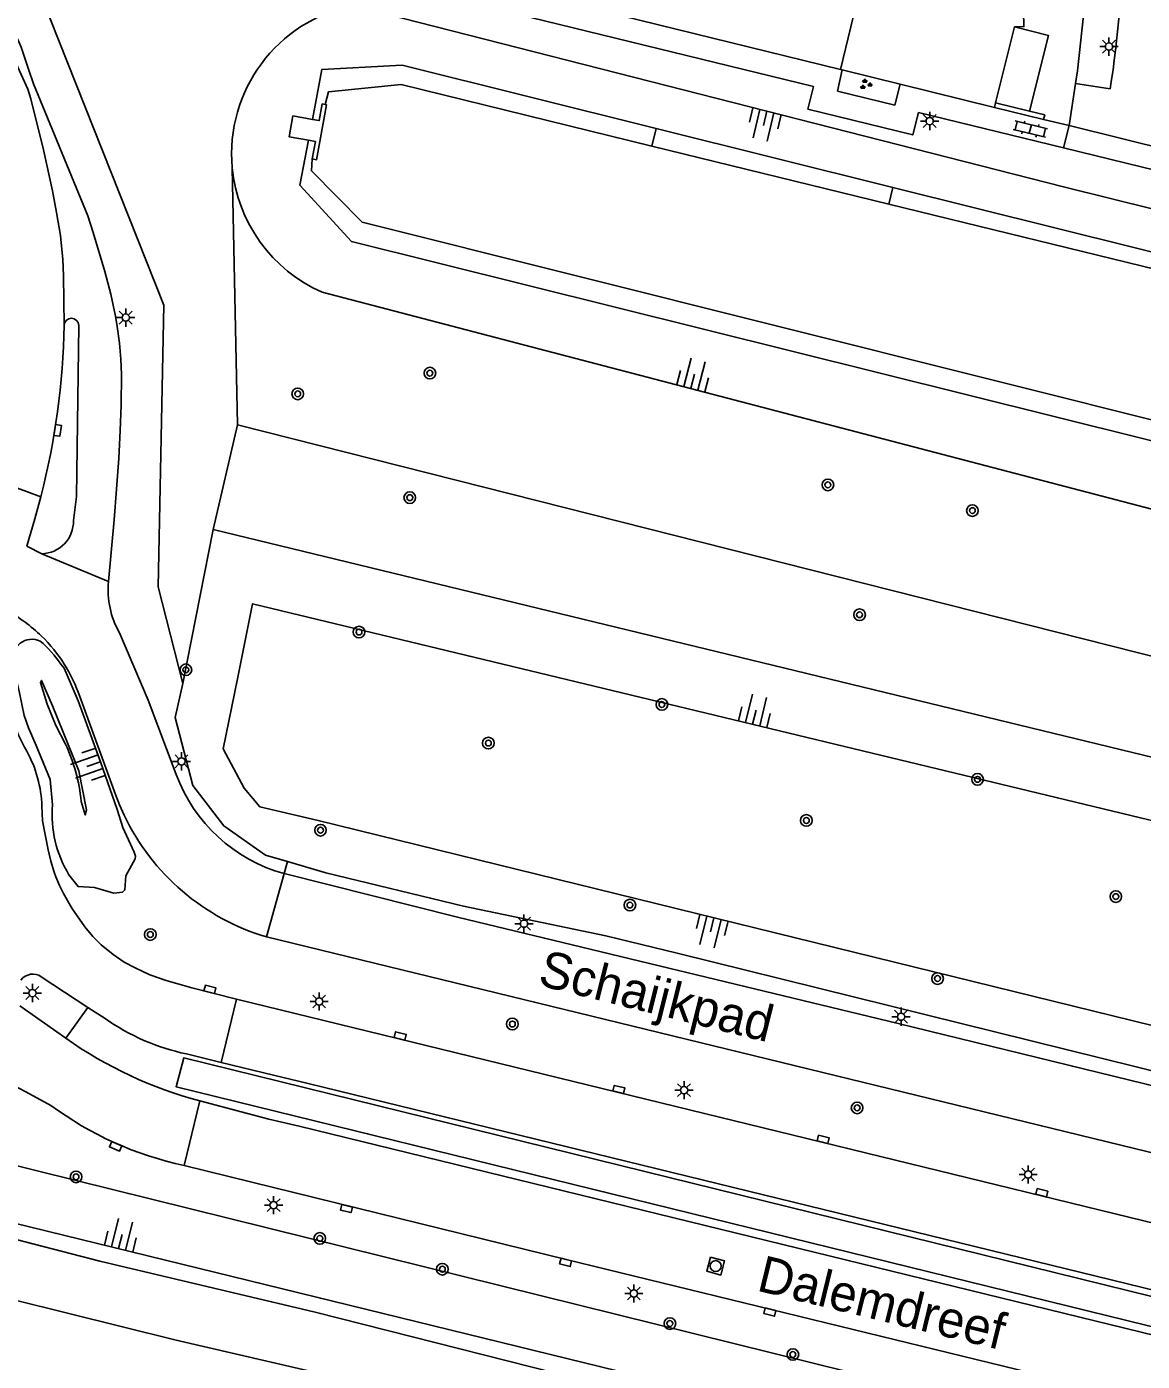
# Model space of a CAD drawing. Extents: x 125000 to 129004, y 397500 to 399008.
# Drawn here: x 126607.6 to 126684.3, y 398660.6 to 398752.3 of the extents above; entities that cross this region are included whole.
import ezdxf

# ---------------------------------------------------------------- set-up
doc = ezdxf.new("R2010")
doc.units = 0
for name, color, linetype in [('gg-afsc-erfafscheiding', 7, 'Continuous'), ('gg-afsc-muur', 7, 'Continuous'), ('gg-anno-openbare ruimte label', 7, 'Continuous'), ('gg-bbg-hoofdgebouw', 7, 'Continuous'), ('gg-bbg-luifel en loopbrug', 7, 'Continuous'), ('gg-knt-BGT kruinlijn', 7, 'Continuous'), ('gg-knt-bovenkant onderkant talud', 7, 'Continuous'), ('gg-knt-verharding', 7, 'Continuous'), ('gg-knt-verharding nz', 7, 'Continuous'), ('gg-kntw-beschoeiing', 7, 'Continuous'), ('gg-kwrk-uitstroombak niveau min 01', 7, 'Continuous'), ('gt-grn-groengrens', 7, 'Continuous'), ('gt-grn-weggrens', 7, 'Continuous'), ('gt-symb-boom', 7, 'Continuous'), ('gt-symb-groenvak', 7, 'Continuous'), ('gt-symb-klinker verharding', 7, 'Continuous'), ('gt-symb-kolk', 7, 'Continuous'), ('gt-symb-lichtmast', 7, 'Continuous'), ('gt-symb-rioolschacht', 7, 'Continuous'), ('gt-symb-talud symbool', 7, 'Continuous'), ('gx-grn-maaiveld', 7, 'Continuous')]:
    doc.layers.add(name, color=color, linetype=linetype)

# ---------------------------------------------------------------- blocks, each defined once
blk = doc.blocks.new('gt0-LMAST')
at = {"layer": 'gt-symb-lichtmast'}
for p, q in [((-0.182, 0.173), (-0.447, 0.438)), ((-0.005, 0.246), (-0.005, 0.621)), ((0.172, 0.173), (0.437, 0.438)), ((-0.255, -0.004), (-0.63, -0.004)), ((-0.182, -0.181), (-0.447, -0.446)), ((-0.005, -0.254), (-0.005, -0.629)), ((0.437, -0.446), (0.172, -0.181)), ((0.245, -0.004), (0.62, -0.004))]:
    blk.add_line(p, q, dxfattribs=at)
blk.add_circle((-0.005, -0.004), 0.25, dxfattribs=at)
blk = doc.blocks.new('gt0-BOOM')
at = {"layer": 'gt-symb-boom'}
for radius in [0.4, 0.2]:
    blk.add_circle((0, 0), radius, dxfattribs=at)
blk = doc.blocks.new('gt0-TALUD_1')
at = {"layer": 'gt-symb-talud symbool'}
for p, q in [((-1, -1), (-1, 0)), ((-0.5, -2), (-0.5, 0)), ((0, -1), (0, 0)), ((0.5, -2), (0.5, 0)), ((1, -1), (1, 0))]:
    blk.add_line(p, q, dxfattribs=at)
blk = doc.blocks.new('gt0-GRVAK')
at = {"layer": 'gt-symb-groenvak'}
for p, q in [((-0.11, 0.189), (-0.228, 0.24)), ((-0.182, 0.153), (0.088, 0.153)), ((-0.091, 0.211), (-0.156, 0.322)), ((-0.047, 0.214), (-0.047, 0.393)), ((-0.004, 0.211), (0.061, 0.322)), ((0.015, 0.189), (0.133, 0.24)), ((0.262, -0.052), (0.197, 0.059)), ((0.305, -0.049), (0.305, 0.13)), ((0.349, -0.052), (0.414, 0.059)), ((-0.245, -0.228), (-0.363, -0.177)), ((-0.318, -0.264), (-0.047, -0.264)), ((-0.226, -0.206), (-0.291, -0.095)), ((-0.183, -0.203), (-0.183, -0.024)), ((-0.139, -0.206), (-0.074, -0.095)), ((-0.12, -0.228), (-0.002, -0.177)), ((0.243, -0.074), (0.125, -0.023)), ((0.17, -0.11), (0.441, -0.11)), ((0.368, -0.074), (0.486, -0.023))]:
    blk.add_line(p, q, dxfattribs=at)
blk = doc.blocks.new('gt0-KL1')
at = {"layer": 'gt-symb-klinker verharding'}
for p, q in [((-1.15, 0.3), (1.15, 0.3)), ((-1, -0.3), (-1, 0.3)), ((-0.5, 0.3), (-0.5, 0.45)), ((0, -0.3), (0, 0.3)), ((0.5, 0.3), (0.5, 0.45)), ((1, -0.3), (1, 0.3)), ((-1.15, -0.3), (1.15, -0.3)), ((-0.5, -0.45), (-0.5, -0.3)), ((0.5, -0.45), (0.5, -0.3))]:
    blk.add_line(p, q, dxfattribs=at)
blk = doc.blocks.new('gt0-KOLK')
at = {"layer": 'gt-symb-kolk'}
blk.add_lwpolyline([(0, 0), (0.375, 0), (0.375, 0.4), (-0.375, 0.4), (-0.375, 0), (0, 0)], dxfattribs=at)
blk = doc.blocks.new('gt0-RS')
at = {"layer": 'gt-symb-rioolschacht'}
blk.add_lwpolyline([(-0.5, -0.5), (0.5, -0.5), (0.5, 0.5), (-0.5, 0.5)], close=True, dxfattribs=at)
blk.add_circle((0, 0), 0.375, dxfattribs=at)

msp = doc.modelspace()

# ---------------------------------------------------------------- linework, layer by layer
at = {"layer": 'gg-afsc-erfafscheiding'}
msp.add_line((126677.469, 398745.914), (126679.226, 398745.497), dxfattribs=at)
at = {"layer": 'gg-afsc-muur'}
for p, q in [((126647.189, 398753.364), (126663.52, 398749.349)), ((126674.097, 398746.745), (126677.469, 398745.914))]:
    msp.add_line(p, q, dxfattribs=at)
msp.add_lwpolyline([(126677.469, 398745.914), (126677.548, 398746.231), (126676.506, 398746.49)], dxfattribs=at)
at = {"layer": 'gg-bbg-hoofdgebouw'}
for p, q in [((126674.178, 398747.07), (126675.474, 398752.276)), ((126663.52, 398749.349), (126663.643, 398749.319)), ((126663.643, 398749.319), (126667.607, 398748.343)), ((126667.607, 398748.343), (126674.097, 398746.745)), ((126674.097, 398746.745), (126674.178, 398747.07))]:
    msp.add_line(p, q, dxfattribs=at)
for points in [[(126664.841, 398759.573), (126664.93, 398755.231), (126663.52, 398749.349)], [(126675.474, 398752.276), (126676.124, 398752.297), (126675.958, 398759.615)]]:
    msp.add_lwpolyline(points, dxfattribs=at)
at = {"layer": 'gg-bbg-luifel en loopbrug'}
msp.add_line((126676.506, 398746.49), (126674.178, 398747.07), dxfattribs=at)
msp.add_lwpolyline([(126675.474, 398752.276), (126677.802, 398751.697), (126676.506, 398746.49)], dxfattribs=at)
at = {"layer": 'gg-knt-BGT kruinlijn'}
for p, q in [((126627.615, 398697.737), (126744.955, 398668.883)), ((126612.62, 398667.45), (126588.464, 398673.74)), ((126726.433, 398640.765), (126604.953, 398670.505)), ((126627.411, 398663.942), (126612.62, 398667.45)), ((126667.929, 398653.707), (126627.411, 398663.942))]:
    msp.add_line(p, q, dxfattribs=at)
for points in [[(126850.997, 398698.777), (126795.893, 398712.808), (126733.11, 398727.818), (126678.844, 398741.289), (126629.992, 398753.742)], [(126844.024, 398680.008), (126809.307, 398688.895), (126750.861, 398702.81), (126686.932, 398718.611), (126627.898, 398734.053)], [(126818.731, 398665.49), (126623.12, 398712.634), (126622.089, 398707.473)], [(126622.089, 398707.473), (126621.096, 398702.661), (126622.533, 398699.956), (126623.606, 398698.688), (126627.615, 398697.737)]]:
    msp.add_lwpolyline(points, dxfattribs=at)
for centre, radius, start, end in [((126632.064, 398743.567), 10.383, 101.50991, 185.36799), ((126632.061, 398743.562), 10.38, 185.33735, 246.35608)]:
    msp.add_arc(centre, radius, start, end, dxfattribs=at)
at = {"layer": 'gg-knt-bovenkant onderkant talud'}
for p, q in [((126622.075, 398724.929), (126621.726, 398742.596)), ((126620.405, 398717.733), (126618.327, 398707.155)), ((126652.293, 398688.617), (126743.122, 398666.137)), ((126732.32, 398642.95), (126603.685, 398674.802))]:
    msp.add_line(p, q, dxfattribs=at)
for points in [[(126845.706, 398670.25), (126775.859, 398686.016), (126622.075, 398724.929)], [(126825.705, 398668.116), (126779.724, 398679.1), (126620.405, 398717.733)], [(126609.366, 398698.805), (126609.207, 398700.547), (126608.258, 398702.891), (126607.727, 398704.104), (126607.421, 398704.951), (126607.111, 398706.503), (126606.794, 398707.802), (126606.641, 398708.628)], [(126610.502, 398693.999), (126611.131, 398693.201), (126612.262, 398693.141), (126613.583, 398692.752), (126614.173, 398692.803), (126614.351, 398692.965), (126614.414, 398693.926), (126615.05, 398695.113), (126615.071, 398695.291), (126614.986, 398695.572), (126614.199, 398697.253), (126613.806, 398698.503), (126612.667, 398701.774), (126611.129, 398705.958), (126610.168, 398708.208), (126609.937, 398708.487)], [(126610.262, 398702.986), (126609.594, 398704.256), (126609.006, 398705.74), (126608.542, 398707.23), (126608.611, 398707.369), (126609.368, 398705.615), (126611.178, 398701.145), (126611.696, 398698.462), (126611.618, 398698.126), (126611.341, 398699.052)], [(126625.509, 398694.916), (126623.996, 398695.362), (126621.148, 398697.372), (126619.014, 398700.132), (126617.802, 398704.824), (126618.327, 398707.155)], [(126652.293, 398688.617), (126647.383, 398689.813), (126637.604, 398691.861), (126628.142, 398694.14), (126625.509, 398694.916)]]:
    msp.add_lwpolyline(points, dxfattribs=at)
for centre, radius, start, end in [((126607.961, 398708.855), 1.339, 65.39396, 189.74913), ((126603.838, 398704.454), 7.312, 33.47267, 50.20147), ((126599.152, 398697.824), 12.251, 5.75407, 24.92124), ((126617.346, 398698.154), 8.006, 175.33534, 211.26262)]:
    msp.add_arc(centre, radius, start, end, dxfattribs=at)
at = {"layer": 'gg-knt-verharding'}
for p, q in [((126627.355, 398756.575), (126661.661, 398748.174)), ((126679.672, 398748.382), (126679.226, 398745.497)), ((126668.876, 398746.407), (126678.851, 398743.964)), ((126686.982, 398743.579), (126679.226, 398745.497)), ((126678.851, 398743.964), (126696.062, 398739.75)), ((126604.237, 398721.572), (126608.569, 398719.989)), ((126608.629, 398716.075), (126607.595, 398716.602)), ((126611.791, 398684.889), (126608.601, 398687.002)), ((126607.134, 398684.991), (126610.276, 398682.769)), ((126622.017, 398685.46), (126801.181, 398641.683)), ((126611.791, 398684.889), (126610.276, 398682.769)), ((126612.981, 398684.127), (126611.791, 398684.889)), ((126620.952, 398681.11), (126618.568, 398681.695)), ((126914.975, 398609.236), (126626.946, 398679.652)), ((126914.285, 398606.278), (126626.325, 398676.72)), ((126623.069, 398672.889), (126618.42, 398674.029))]:
    msp.add_line(p, q, dxfattribs=at)
for points in [[(126678.467, 398774.245), (126679.317, 398770.398), (126679.736, 398768.168), (126680.056, 398765.922), (126680.333, 398763.187), (126680.469, 398760.441), (126680.428, 398756.746), (126680.211, 398753.058), (126679.808, 398749.266), (126679.672, 398748.382)], [(126613.221, 398714.174), (126613.618, 398718.409), (126613.933, 398722.609), (126614.028, 398724.541), (126614.086, 398726.272), (126614.103, 398728.39), (126614.06, 398729.442), (126613.97, 398730.533), (126613.82, 398731.696), (126613.701, 398732.39), (126613.369, 398733.901), (126612.963, 398735.458), (126612.17, 398738.139), (126611.799, 398739.287), (126608.067, 398748.359), (126607.711, 398749.368), (126607.215, 398750.887), (126606.994, 398751.416), (126606.897, 398751.564), (126606.812, 398751.612)], [(126663.643, 398749.319), (126663.321, 398747.873), (126667.246, 398746.904), (126667.607, 398748.343)], [(126668.876, 398746.407), (126668.486, 398744.856), (126661.277, 398746.634), (126661.661, 398748.174)], [(126611.176, 398731.766), (126611.03, 398720.003), (126610.805, 398718.355)], [(126607.595, 398716.602), (126608.153, 398718.465), (126608.367, 398719.225), (126608.569, 398719.989)], [(126617.866, 398700.91), (126615.949, 398706.004), (126613.968, 398710.626)], [(126611.244, 398706.258), (126613.704, 398699.513), (126613.979, 398698.806), (126614.288, 398698.113)], [(126611.596, 398690.428), (126610.703, 398691.706), (126610.119, 398692.716), (126609.854, 398693.265), (126609.599, 398693.864), (126609.477, 398694.197), (126609.254, 398694.942), (126609.062, 398695.729), (126608.691, 398697.713), (126608.642, 398698.72)], [(126768.437, 398659.706), (126762.812, 398660.643), (126760.393, 398661.07), (126746.115, 398664.423), (126707.759, 398673.944), (126667.474, 398683.793), (126637.21, 398691.087), (126625.281, 398694.088)], [(126622.017, 398685.46), (126618.954, 398686.236), (126617.176, 398686.742), (126616.067, 398687.139), (126615.042, 398687.604), (126614.304, 398688.012), (126613.549, 398688.521), (126612.713, 398689.19), (126612.143, 398689.755), (126611.596, 398690.428)], [(126624.081, 398689.735), (126706.926, 398669.532), (126745.304, 398659.982), (126759.545, 398656.643)], [(126609.262, 398678.16), (126607.548, 398679.101), (126606.48, 398679.63), (126605.329, 398680.138), (126604.195, 398680.551), (126603.665, 398680.697), (126602.8, 398680.861), (126601.981, 398680.938), (126601.187, 398680.949), (126598.275, 398680.779), (126597.508, 398680.673), (126596.324, 398680.375)], [(126626.946, 398679.652), (126624.559, 398680.224), (126620.952, 398681.11)], [(126619.505, 398678.461), (126624.225, 398677.219), (126626.325, 398676.72)], [(126743.275, 398643.503), (126644.676, 398667.557), (126623.069, 398672.889)]]:
    msp.add_lwpolyline(points, dxfattribs=at)
for centre, radius, start, end in [((126559.051, 398732.7), 51.123, 345.60302, 358.95737), ((126610.671, 398731.747), 0.505, 2.20526, 177.34091), ((126608.606, 398718.275), 2.2, 270.59085, 2.08316), ((126619.226, 398713.586), 6.033, 174.40313, 209.37582), ((126601.2, 398702.795), 10.628, 45.76345, 62.00787), ((126601.222, 398702.817), 10.596, 18.94987, 45.76537), ((126619.572, 398709.276), 13.754, 188.73103, 209.55315), ((126600.251, 398698.447), 8.396, 1.86025, 28.79903), ((126628.249, 398704.754), 11.072, 200.31845, 254.45177), ((126628.581, 398704.907), 15.826, 205.42481, 253.48062), ((126608.021, 398686.156), 1.026, 55.53847, 143.53162), ((126621.722, 398696.575), 15.21, 234.92193, 258.03145), ((126627.002, 398706.561), 29.083, 234.89287, 255.06178), ((126623.244, 398696.941), 23.414, 233.33235, 258.10919)]:
    msp.add_arc(centre, radius, start, end, dxfattribs=at)
at = {"layer": 'gg-knt-verharding nz'}
msp.add_line((126679.672, 398748.382), (126682.049, 398748.015), dxfattribs=at)
msp.add_lwpolyline([(126610.166, 398731.77), (126610.124, 398735.16), (126610.07, 398736.325), (126609.976, 398737.443), (126609.91, 398737.949), (126609.653, 398739.522), (126609.37, 398741.011), (126608.742, 398743.837), (126607.892, 398747.332), (126607.68, 398747.993), (126606.87, 398749.76), (126606.697, 398750.356), (126606.654, 398750.669), (126606.648, 398750.995), (126606.685, 398751.338), (126606.741, 398751.542), (126606.812, 398751.612)], dxfattribs=at)
msp.add_arc((126612.978, 398758.987), 69.937, 350.97407, 359.69375, dxfattribs=at)
at = {"layer": 'gg-kntw-beschoeiing'}
for p, q in [((126666.835, 398740.099), (126650.549, 398744.091)), ((126769.285, 398714.987), (126666.835, 398740.099))]:
    msp.add_line(p, q, dxfattribs=at)
for points in [[(126650.549, 398744.091), (126633.322, 398748.313), (126628.341, 398747.818), (126628.101, 398746.945)], [(126839.555, 398686.846), (126810.189, 398694.092), (126753.194, 398708.232), (126687.733, 398724.556), (126630.639, 398738.85), (126627.167, 398742.394), (126627.218, 398743.209)]]:
    msp.add_lwpolyline(points, dxfattribs=at)
at = {"layer": 'gg-kwrk-uitstroombak niveau min 01'}
for points in [[(126628.101, 398746.945), (126628.193, 398746.928), (126627.517, 398743.154), (126627.218, 398743.209)], [(126627.225, 398745.922), (126627.697, 398745.837), (126627.902, 398746.981), (126628.101, 398746.945)], [(126626.95, 398744.492), (126625.625, 398744.734), (126625.885, 398746.162), (126627.225, 398745.922)], [(126627.218, 398743.209), (126627.436, 398744.403), (126626.95, 398744.492)]]:
    msp.add_lwpolyline(points, dxfattribs=at)
at = {"layer": 'gt-grn-groengrens'}
for p, q in [((126650.549, 398744.091), (126650.846, 398745.308)), ((126650.846, 398745.308), (126667.118, 398741.252)), ((126667.118, 398741.252), (126666.835, 398740.099)), ((126622.075, 398724.929), (126620.405, 398717.733)), ((126625.281, 398694.088), (126625.509, 398694.916))]:
    msp.add_line(p, q, dxfattribs=at)
for points in [[(126608.587, 398754.411), (126617.025, 398733.144), (126616.621, 398713.798), (126618.327, 398707.155)], [(126650.846, 398745.308), (126633.389, 398749.66), (126627.885, 398749.354), (126627.225, 398745.922)], [(126626.95, 398744.492), (126626.356, 398741.404), (126629.924, 398737.531), (126744.886, 398708.896), (126839.242, 398685.446)], [(126770.69, 398715.645), (126745.294, 398721.827), (126739.693, 398723.16), (126667.118, 398741.252)], [(126743.117, 398648.639), (126617.865, 398679.44), (126618.385, 398681.423), (126743.161, 398650.663), (126890.984, 398614.472), (126890.501, 398612.757), (126743.117, 398648.639)]]:
    msp.add_lwpolyline(points, dxfattribs=at)
at = {"layer": 'gt-grn-weggrens'}
for p, q in [((126679.226, 398745.497), (126678.851, 398743.964)), ((126613.221, 398714.174), (126608.629, 398716.075)), ((126625.281, 398694.088), (126624.081, 398689.735)), ((126622.017, 398685.46), (126620.952, 398681.11)), ((126619.505, 398678.461), (126618.42, 398674.029))]:
    msp.add_line(p, q, dxfattribs=at)
at = {"layer": 'gx-grn-maaiveld'}
msp.add_lwpolyline([(126730.87, 398639.261), (126729.913, 398636.067), (126617.866, 398662.026), (126543.353, 398680.525), (126475.43, 398697.109), (126355.09, 398727.053)], dxfattribs=at)

# ---------------------------------------------------------------- block references
at = {"layer": 'gt-symb-boom'}
for p in [(126635.303, 398728.483), (126626.221, 398727.058), (126662.652, 398720.804), (126633.923, 398719.925), (126672.581, 398719.036), (126664.827, 398711.878), (126630.433, 398710.689), (126618.533, 398708.095), (126651.247, 398705.712), (126639.32, 398703.059), (126672.935, 398700.565), (126661.172, 398697.742), (126627.785, 398697.07), (126649.049, 398691.925), (126682.437, 398692.508), (126616.092, 398689.901), (126670.188, 398686.875), (126640.969, 398683.75), (126664.66, 398677.988), (126610.988, 398673.246), (126627.737, 398669.017), (126636.159, 398666.899), (126651.794, 398663.164), (126660.245, 398661.037)]:
    msp.add_blockref('gt0-BOOM', p, dxfattribs=at)
at = {"layer": 'gt-symb-groenvak'}
msp.add_blockref('gt0-GRVAK', (126665.241, 398748.328), dxfattribs=at)
at = {"layer": 'gt-symb-klinker verharding', "rotation": -13.71646932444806}
msp.add_blockref('gt0-KL1', (126676.563, 398745.256), dxfattribs=at)
at = {"layer": 'gt-symb-kolk'}
for p, rotation in [((126609.526, 398724.577), -98.83880232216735), ((126620.141, 398685.933), -14.327877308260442), ((126633.217, 398682.736), -13.77214543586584), ((126648.239, 398679.058), -13.716469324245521), ((126662.28, 398675.626), -13.716469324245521), ((126613.787, 398675.521), 156.63399617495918), ((126677.302, 398671.958), -13.772145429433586), ((126629.619, 398671.264), 166.1165819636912), ((126644.676, 398667.557), 166.1722049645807), ((126658.71, 398664.145), 166.352761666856)]:
    msp.add_blockref('gt0-KOLK', p, dxfattribs=dict(at, rotation=rotation))
at = {"layer": 'gt-symb-lichtmast'}
for p in [(126681.972, 398750.93), (126669.65, 398745.81), (126614.405, 398732.304), (126618.238, 398701.804), (126641.773, 398690.651), (126607.994, 398685.883), (126627.695, 398685.3), (126667.682, 398684.258), (126652.771, 398679.206), (126676.416, 398673.409), (126624.566, 398671.307), (126649.32, 398665.238)]:
    msp.add_blockref('gt0-LMAST', p, dxfattribs=at)
at = {"layer": 'gt-symb-rioolschacht', "rotation": -105.48118592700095}
msp.add_blockref('gt0-RS', (126654.94, 398667.115), dxfattribs=at)
at = {"layer": 'gt-symb-talud symbool'}
for p, xscale, yscale, rotation in [((126658.458, 398746.486), 1.000558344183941, 1.000558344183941, -13.230683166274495), ((126653.232, 398727.443), 0.9995488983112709, 0.9995488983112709, 165.3381298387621), ((126657.479, 398704.353), 0.9997699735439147, 0.9997699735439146, 166.46414363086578), ((126612.667, 398701.774), 0.9996884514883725, 0.9996884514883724, -70.78568813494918), ((126654.822, 398691.047), 0.9999809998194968, 0.9999809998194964, -13.827795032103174), ((126613.91, 398668.312), 0.9997424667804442, 0.9997424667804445, 166.22785456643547)]:
    msp.add_blockref('gt0-TALUD_1', p, dxfattribs=dict(at, xscale=xscale, yscale=yscale, rotation=rotation))

# ---------------------------------------------------------------- texts
at = {"layer": 'gg-anno-openbare ruimte label'}
for s, rotation, p in [('Schaijkpad', 346, (126642.646, 398686.446)), ('Dalemdreef', 346.3, (126657.686, 398665.445))]:
    msp.add_text(s, height=2.5, rotation=rotation, dxfattribs=at).set_placement(p)

doc.saveas('drawing.dxf')
